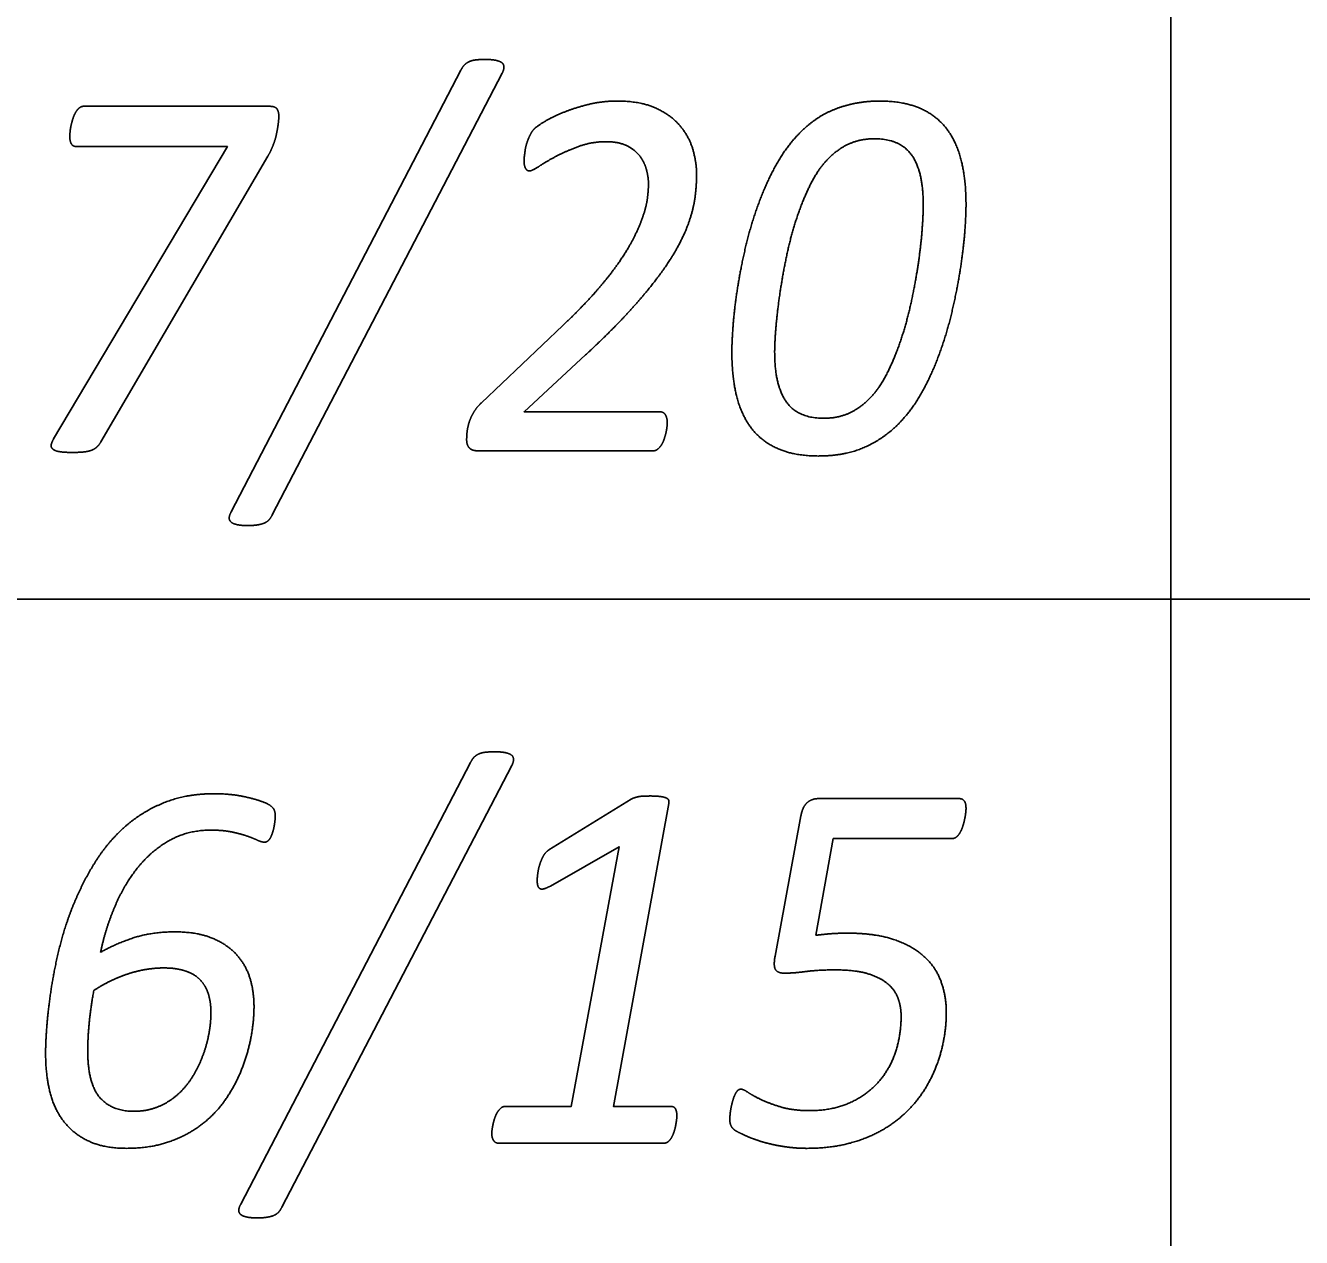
# Model space of a CAD drawing. Extents: x -14196 to 143, y -6096 to 28.
# Drawn here: x 82.6809 to 83.1417, y -8.0594 to -7.6217 of the extents above; entities that cross this region are included whole.
import ezdxf

# ---------------------------------------------------------------- set-up
doc = ezdxf.new("R2010")
doc.units = 0
doc.layers.add('RS_Raster1', color=7, linetype='Continuous')
doc.layers.add('SH_Text', color=7, linetype='Continuous')

msp = doc.modelspace()

# ---------------------------------------------------------------- linework, layer by layer
at = {"layer": 'RS_Raster1'}
for p, q in [((83.09453, -8.32886), (83.09453, -4.30794)), ((81.09453, -7.82886), (94.54453, -7.82886))]:
    msp.add_line(p, q, dxfattribs=at)
at = {"layer": 'SH_Text'}
for p, q in [((82.75521, -7.7973), (82.83814, -7.63783)), ((82.85304, -7.63898), (82.77001, -7.79845)), ((82.70202, -7.65089), (82.76875, -7.65089)), ((82.77238, -7.65445), (82.77238, -7.65445)), ((82.7684, -7.6689), (82.70815, -7.77204)), ((83.00508, -7.68654), (83.00508, -7.68654)), ((83.02052, -7.68635), (83.02052, -7.68635)), ((82.84551, -7.75804), (82.87499, -7.73)), ((82.91265, -7.76517), (82.91265, -7.76517)), ((82.9076, -7.7753), (82.84429, -7.7753)), ((82.75867, -8.0473), (82.8416, -7.88783)), ((82.8565, -7.88898), (82.77346, -8.04845)), ((82.86992, -7.91942), (82.89966, -7.9011)), ((82.9673, -7.90089), (83.01804, -7.90089)), ((82.95156, -7.95784), (82.96092, -7.90714)), ((82.74787, -7.97801), (82.74787, -7.97801)), ((82.76342, -7.97593), (82.76342, -7.97593)), ((83.0134, -7.97794), (83.0134, -7.97794)), ((82.91611, -8.0155), (82.91611, -8.0155)), ((82.91151, -8.0253), (82.85164, -8.0253))]:
    msp.add_line(p, q, dxfattribs=at)
for points in [[(82.69107, -7.77099), (82.75381, -7.66544), (82.69929, -7.66544)], [(82.88313, -7.74068), (82.86095, -7.76122), (82.9099, -7.76122)], [(82.91321, -7.90264), (82.89322, -8.01204), (82.9139, -8.01204)], [(83.01538, -7.91533), (82.97259, -7.91533), (82.96623, -7.95025)], [(82.85413, -8.01204), (82.878, -8.01204), (82.89524, -7.91826), (82.87042, -7.93246)]]:
    msp.add_lwpolyline(points, dxfattribs=at)
for points in [[(82.84128, -7.63471), (82.84229, -7.63427), (82.84371, -7.63413)], [(82.84371, -7.63413), (82.84512, -7.63399), (82.84697, -7.63399)], [(82.84697, -7.63399), (82.8493, -7.63399), (82.85081, -7.63432)], [(82.85081, -7.63432), (82.85233, -7.63466), (82.853, -7.63524)], [(82.83814, -7.63783), (82.83876, -7.63658), (82.83951, -7.63586)], [(82.83951, -7.63586), (82.84026, -7.63514), (82.84128, -7.63471)], [(82.853, -7.63524), (82.85366, -7.63581), (82.85366, -7.63677)], [(82.85366, -7.63677), (82.85366, -7.63774), (82.85304, -7.63898)], [(82.69898, -7.65315), (82.69955, -7.65214), (82.7003, -7.65151)], [(82.7003, -7.65151), (82.70105, -7.65089), (82.70202, -7.65089)], [(82.76875, -7.65089), (82.77114, -7.65089), (82.77176, -7.6519)], [(82.77176, -7.6519), (82.77238, -7.65291), (82.77238, -7.65445)], [(82.87526, -7.65306), (82.87933, -7.65142), (82.88428, -7.65021)], [(82.88428, -7.65021), (82.88924, -7.64901), (82.89455, -7.64901)], [(82.89455, -7.64901), (82.90305, -7.64901), (82.90862, -7.65161)], [(82.90862, -7.65161), (82.9142, -7.6542), (82.91743, -7.65815)], [(82.9723, -7.65233), (82.96854, -7.65392), (82.96531, -7.65632)], [(82.98031, -7.64988), (82.97606, -7.65074), (82.9723, -7.65233)], [(82.98934, -7.64901), (82.98456, -7.64901), (82.98031, -7.64988)], [(83.00365, -7.65151), (82.99773, -7.64901), (82.98934, -7.64901)], [(83.01332, -7.65878), (83.00957, -7.65401), (83.00365, -7.65151)], [(82.69735, -7.65788), (82.69761, -7.65667), (82.69801, -7.65542)], [(82.69801, -7.65542), (82.6984, -7.65417), (82.69898, -7.65315)], [(82.77216, -7.65729), (82.77194, -7.65898), (82.77154, -7.66091)], [(82.77238, -7.65445), (82.77238, -7.65561), (82.77216, -7.65729)], [(82.86446, -7.65922), (82.86544, -7.65816), (82.86831, -7.65643)], [(82.86831, -7.65643), (82.87119, -7.65469), (82.87526, -7.65306)], [(82.96531, -7.65632), (82.96208, -7.65873), (82.95934, -7.66171)], [(82.6969, -7.66188), (82.6969, -7.6613), (82.69699, -7.66019)], [(82.69748, -7.66448), (82.6969, -7.66351), (82.6969, -7.66188)], [(82.69699, -7.66019), (82.69708, -7.65908), (82.69735, -7.65788)], [(82.77154, -7.66091), (82.77114, -7.66283), (82.77034, -7.66491)], [(82.86247, -7.66269), (82.86287, -7.66173), (82.86336, -7.66081)], [(82.86336, -7.66081), (82.86384, -7.6599), (82.86446, -7.65922)], [(82.91743, -7.65815), (82.92066, -7.66209), (82.92195, -7.66671)], [(82.95934, -7.66171), (82.95482, -7.66662), (82.95137, -7.67311)], [(83.0188, -7.67052), (83.01708, -7.66354), (83.01332, -7.65878)], [(82.69929, -7.66544), (82.69805, -7.66544), (82.69748, -7.66448)], [(82.77034, -7.66491), (82.76955, -7.66698), (82.7684, -7.6689)], [(82.86132, -7.66683), (82.86146, -7.66577), (82.86177, -7.66471)], [(82.86177, -7.66471), (82.86208, -7.66365), (82.86247, -7.66269)], [(82.88091, -7.66531), (82.87631, -7.66695), (82.8726, -7.66891)], [(82.89055, -7.66368), (82.88551, -7.66368), (82.88091, -7.66531)], [(82.8982, -7.66522), (82.89518, -7.66368), (82.89055, -7.66368)], [(82.90287, -7.66905), (82.90122, -7.66675), (82.8982, -7.66522)], [(82.92195, -7.66671), (82.92323, -7.67133), (82.92323, -7.67546)], [(82.97028, -7.67032), (82.97383, -7.66657), (82.97803, -7.6646)], [(82.97803, -7.6646), (82.98224, -7.66263), (82.98747, -7.66263)], [(82.98747, -7.66263), (82.99668, -7.66263), (83.00088, -7.66848)], [(82.86093, -7.67049), (82.86093, -7.66972), (82.86106, -7.6688)], [(82.86146, -7.67328), (82.86093, -7.67232), (82.86093, -7.67049)], [(82.86106, -7.6688), (82.86119, -7.66789), (82.86132, -7.66683)], [(82.8726, -7.66891), (82.86888, -7.67088), (82.86636, -7.67256)], [(82.90518, -7.67399), (82.90451, -7.67135), (82.90287, -7.66905)], [(82.96399, -7.67984), (82.96674, -7.67416), (82.97028, -7.67032)], [(83.00088, -7.66848), (83.00508, -7.67434), (83.00508, -7.68654)], [(83.02052, -7.68635), (83.02052, -7.67749), (83.0188, -7.67052)], [(82.86286, -7.67425), (82.86198, -7.67425), (82.86146, -7.67328)], [(82.86636, -7.67256), (82.86384, -7.67425), (82.86286, -7.67425)], [(82.90585, -7.67892), (82.90585, -7.67662), (82.90518, -7.67399)], [(82.92323, -7.67546), (82.92323, -7.67941), (82.9227, -7.68354)], [(82.95137, -7.67311), (82.94792, -7.67961), (82.94531, -7.68687)], [(82.90549, -7.68397), (82.90585, -7.68114), (82.90585, -7.67892)], [(82.95912, -7.6921), (82.96125, -7.68551), (82.96399, -7.67984)], [(82.90399, -7.69027), (82.90514, -7.68681), (82.90549, -7.68397)], [(82.9227, -7.68354), (82.92217, -7.68768), (82.92062, -7.69225)], [(82.94531, -7.68687), (82.9427, -7.69414), (82.94093, -7.70169)], [(83.00508, -7.68654), (83.00508, -7.6899), (83.00468, -7.69529)], [(83.02004, -7.69669), (83.02052, -7.69058), (83.02052, -7.68635)], [(82.90079, -7.69792), (82.90283, -7.69374), (82.90399, -7.69027)], [(82.92062, -7.69225), (82.91907, -7.69682), (82.91628, -7.70191)], [(82.95558, -7.70566), (82.957, -7.69869), (82.95912, -7.6921)], [(82.89534, -7.70706), (82.89875, -7.7021), (82.90079, -7.69792)], [(83.00468, -7.69529), (83.00429, -7.70067), (83.00336, -7.70712)], [(83.01845, -7.70987), (83.01955, -7.7028), (83.02004, -7.69669)], [(82.91628, -7.70191), (82.91349, -7.70701), (82.90902, -7.71293)], [(82.94093, -7.70169), (82.93916, -7.70925), (82.93805, -7.71632)], [(82.88692, -7.71773), (82.89193, -7.71201), (82.89534, -7.70706)], [(82.95323, -7.71912), (82.95416, -7.71263), (82.95558, -7.70566)], [(83.00336, -7.70712), (83.00243, -7.71356), (83.00097, -7.72053)], [(83.01557, -7.72455), (83.01734, -7.71694), (83.01845, -7.70987)], [(82.90902, -7.71293), (82.90455, -7.71884), (82.89822, -7.72572)], [(82.93805, -7.71632), (82.93695, -7.72339), (82.93646, -7.7295)], [(82.87499, -7.73), (82.88191, -7.72346), (82.88692, -7.71773)], [(82.95186, -7.73095), (82.9523, -7.72561), (82.95323, -7.71912)], [(83.00097, -7.72053), (82.99951, -7.7275), (82.99738, -7.73409)], [(82.89822, -7.72572), (82.89189, -7.7326), (82.88313, -7.74068)], [(83.01124, -7.73936), (83.0138, -7.73215), (83.01557, -7.72455)], [(82.93646, -7.7295), (82.93597, -7.73561), (82.93597, -7.73984)], [(82.95142, -7.73965), (82.95142, -7.73629), (82.95186, -7.73095)], [(82.99738, -7.73409), (82.99526, -7.74068), (82.99247, -7.7464)], [(82.93597, -7.73984), (82.93597, -7.74879), (82.93774, -7.75577)], [(82.95568, -7.75771), (82.95142, -7.75185), (82.95142, -7.73965)], [(83.00518, -7.75312), (83.00867, -7.74658), (83.01124, -7.73936)], [(82.99247, -7.7464), (82.98969, -7.75212), (82.98624, -7.75587)], [(82.99718, -7.76448), (83.00169, -7.75967), (83.00518, -7.75312)], [(82.84259, -7.76166), (82.84365, -7.75978), (82.84551, -7.75804)], [(82.93774, -7.75577), (82.93951, -7.76275), (82.94332, -7.76751)], [(82.96907, -7.76356), (82.95993, -7.76356), (82.95568, -7.75771)], [(82.98624, -7.75587), (82.98279, -7.75962), (82.97858, -7.76159)], [(82.84099, -7.76537), (82.84152, -7.76354), (82.84259, -7.76166)], [(82.9099, -7.76122), (82.91141, -7.76122), (82.91203, -7.76242)], [(82.91203, -7.76242), (82.91265, -7.76363), (82.91265, -7.76517)], [(82.97858, -7.76159), (82.97438, -7.76356), (82.96907, -7.76356)], [(82.84033, -7.76875), (82.84046, -7.7672), (82.84099, -7.76537)], [(82.91252, -7.76681), (82.91239, -7.76787), (82.91212, -7.76898)], [(82.91265, -7.76517), (82.91265, -7.76575), (82.91252, -7.76681)], [(82.94332, -7.76751), (82.94712, -7.77227), (82.95305, -7.77473)], [(82.98458, -7.77372), (82.99196, -7.77025), (82.99718, -7.76448)], [(82.69019, -7.7731), (82.69036, -7.77224), (82.69107, -7.77099)], [(82.70815, -7.77204), (82.70744, -7.77329), (82.7066, -7.77401)], [(82.8402, -7.77125), (82.8402, -7.77029), (82.84033, -7.76875)], [(82.84042, -7.77294), (82.8402, -7.77222), (82.8402, -7.77125)], [(82.91146, -7.77125), (82.91106, -7.77241), (82.91048, -7.77328)], [(82.91212, -7.76898), (82.91185, -7.77009), (82.91146, -7.77125)], [(82.69072, -7.77464), (82.69001, -7.77397), (82.69019, -7.7731)], [(82.6931, -7.7756), (82.69143, -7.77531), (82.69072, -7.77464)], [(82.69778, -7.77589), (82.69478, -7.77589), (82.6931, -7.7756)], [(82.70172, -7.77574), (82.70008, -7.77589), (82.69778, -7.77589)], [(82.70456, -7.77517), (82.70336, -7.7756), (82.70172, -7.77574)], [(82.7066, -7.77401), (82.70575, -7.77473), (82.70456, -7.77517)], [(82.84109, -7.77419), (82.84064, -7.77366), (82.84042, -7.77294)], [(82.84233, -7.77501), (82.84153, -7.77472), (82.84109, -7.77419)], [(82.84429, -7.7753), (82.84313, -7.7753), (82.84233, -7.77501)], [(82.9092, -7.77472), (82.90849, -7.7753), (82.9076, -7.7753)], [(82.91048, -7.77328), (82.90991, -7.77414), (82.9092, -7.77472)], [(82.95305, -7.77473), (82.95898, -7.77718), (82.96729, -7.77718)], [(82.96729, -7.77718), (82.9772, -7.77718), (82.98458, -7.77372)], [(82.75446, -7.79946), (82.75451, -7.79855), (82.75521, -7.7973)], [(82.75508, -7.801), (82.75442, -7.80037), (82.75446, -7.79946)], [(82.77001, -7.79845), (82.76939, -7.7997), (82.76864, -7.80042)], [(82.75726, -7.80196), (82.75575, -7.80162), (82.75508, -7.801)], [(82.76117, -7.8023), (82.75877, -7.8023), (82.75726, -7.80196)], [(82.7644, -7.8021), (82.76303, -7.8023), (82.76117, -7.8023)], [(82.76683, -7.80153), (82.76577, -7.80191), (82.7644, -7.8021)], [(82.76864, -7.80042), (82.76789, -7.80114), (82.76683, -7.80153)], [(82.8416, -7.88783), (82.84222, -7.88658), (82.84297, -7.88586)], [(82.84297, -7.88586), (82.84372, -7.88514), (82.84473, -7.88471)], [(82.84473, -7.88471), (82.84575, -7.88427), (82.84716, -7.88413)], [(82.84716, -7.88413), (82.84858, -7.88399), (82.85043, -7.88399)], [(82.85043, -7.88399), (82.85275, -7.88399), (82.85427, -7.88432)], [(82.85427, -7.88432), (82.85579, -7.88466), (82.85645, -7.88524)], [(82.85645, -7.88524), (82.85712, -7.88581), (82.85712, -7.88677)], [(82.85712, -7.88677), (82.85712, -7.88774), (82.8565, -7.88898)], [(82.74901, -7.89913), (82.73901, -7.89913), (82.73101, -7.90235)], [(82.75943, -7.90009), (82.75477, -7.89913), (82.74901, -7.89913)], [(82.76745, -7.90239), (82.76408, -7.90105), (82.75943, -7.90009)], [(82.89966, -7.9011), (82.90011, -7.90081), (82.90068, -7.90062)], [(82.90068, -7.90062), (82.90126, -7.90043), (82.90206, -7.90024)], [(82.90206, -7.90024), (82.90286, -7.90004), (82.90397, -7.9)], [(82.90397, -7.9), (82.90508, -7.89995), (82.90659, -7.89995)], [(82.90659, -7.89995), (82.90879, -7.89995), (82.91016, -7.90014)], [(82.91016, -7.90014), (82.91153, -7.90033), (82.91228, -7.90067)], [(82.91228, -7.90067), (82.91303, -7.90101), (82.91316, -7.90154)], [(82.91316, -7.90154), (82.9133, -7.90207), (82.91321, -7.90264)], [(82.96309, -7.90243), (82.96473, -7.90089), (82.9673, -7.90089)], [(83.01804, -7.90089), (83.01928, -7.90089), (83.0199, -7.90175)], [(82.73101, -7.90235), (82.72301, -7.90557), (82.71686, -7.91101)], [(82.77033, -7.90436), (82.76958, -7.90336), (82.76745, -7.90239)], [(82.77109, -7.9071), (82.77109, -7.90537), (82.77033, -7.90436)], [(82.96092, -7.90714), (82.96145, -7.90397), (82.96309, -7.90243)], [(83.0199, -7.90175), (83.02052, -7.90262), (83.02052, -7.90445)], [(83.02039, -7.90618), (83.02026, -7.90724), (83.01999, -7.90849)], [(83.02052, -7.90445), (83.02052, -7.90512), (83.02039, -7.90618)], [(82.77024, -7.91277), (82.77055, -7.91172), (82.77073, -7.91066)], [(82.77073, -7.91066), (82.77091, -7.9096), (82.771, -7.90869)], [(82.771, -7.90869), (82.77109, -7.90778), (82.77109, -7.9071)], [(83.01999, -7.90849), (83.01973, -7.90974), (83.01933, -7.91095)], [(82.71686, -7.91101), (82.71071, -7.91645), (82.7062, -7.92361)], [(82.73301, -7.91594), (82.73955, -7.91227), (82.74787, -7.91227)], [(82.74787, -7.91227), (82.7522, -7.91227), (82.75543, -7.91295)], [(82.75543, -7.91295), (82.75866, -7.91363), (82.76096, -7.91444)], [(82.76096, -7.91444), (82.76326, -7.91526), (82.76472, -7.91594)], [(82.76854, -7.91609), (82.76912, -7.91556), (82.76952, -7.9147)], [(82.76952, -7.9147), (82.76992, -7.91383), (82.77024, -7.91277)], [(83.01711, -7.9147), (83.01636, -7.91533), (83.01538, -7.91533)], [(83.0184, -7.91311), (83.01787, -7.91407), (83.01711, -7.9147)], [(83.01933, -7.91095), (83.01893, -7.91215), (83.0184, -7.91311)], [(82.72156, -7.92567), (82.72647, -7.9196), (82.73301, -7.91594)], [(82.76472, -7.91594), (82.76618, -7.91662), (82.76715, -7.91662)], [(82.76715, -7.91662), (82.76796, -7.91662), (82.76854, -7.91609)], [(82.86789, -7.92162), (82.86868, -7.92018), (82.86992, -7.91942)], [(82.7062, -7.92361), (82.70169, -7.93078), (82.69846, -7.93862)], [(82.8659, -7.92781), (82.86612, -7.92623), (82.86661, -7.92465)], [(82.86661, -7.92465), (82.86709, -7.92306), (82.86789, -7.92162)], [(82.71325, -7.93969), (82.71665, -7.93174), (82.72156, -7.92567)], [(82.86568, -7.93045), (82.86568, -7.92939), (82.8659, -7.92781)], [(82.8659, -7.93237), (82.86568, -7.9316), (82.86568, -7.93045)], [(82.86669, -7.93342), (82.86612, -7.93313), (82.8659, -7.93237)], [(82.86814, -7.93347), (82.86726, -7.93371), (82.86669, -7.93342)], [(82.87042, -7.93246), (82.86901, -7.93323), (82.86814, -7.93347)], [(82.69846, -7.93862), (82.69523, -7.94646), (82.69324, -7.95449)], [(82.70799, -7.95641), (82.70984, -7.94764), (82.71325, -7.93969)], [(82.71978, -7.95122), (82.71311, -7.95343), (82.70799, -7.95641)], [(82.73484, -7.94901), (82.72645, -7.94901), (82.71978, -7.95122)], [(82.74793, -7.95113), (82.74256, -7.94901), (82.73484, -7.94901)], [(82.75676, -7.95685), (82.7533, -7.95324), (82.74793, -7.95113)], [(82.96623, -7.95025), (82.96933, -7.94986), (82.97194, -7.94967)], [(82.97194, -7.94967), (82.97455, -7.94948), (82.97783, -7.94948)], [(82.97783, -7.94948), (82.98756, -7.94948), (82.99433, -7.95174)], [(82.99433, -7.95174), (83.0011, -7.954), (83.00534, -7.95785)], [(82.69324, -7.95449), (82.69125, -7.96253), (82.69015, -7.96989)], [(82.76182, -7.96536), (82.76022, -7.96045), (82.75676, -7.95685)], [(82.95173, -7.96266), (82.95094, -7.96141), (82.95156, -7.95784)], [(83.00534, -7.95785), (83.00959, -7.96169), (83.01149, -7.96693)], [(82.71125, -7.96692), (82.71426, -7.96542), (82.71753, -7.96431)], [(82.71753, -7.96431), (82.7208, -7.9632), (82.7242, -7.96262)], [(82.7242, -7.96262), (82.7276, -7.96204), (82.73087, -7.96204)], [(82.73087, -7.96204), (82.73541, -7.96204), (82.7387, -7.96315)], [(82.7387, -7.96315), (82.742, -7.96425), (82.744, -7.96637)], [(82.76342, -7.97593), (82.76342, -7.97026), (82.76182, -7.96536)], [(82.95491, -7.96392), (82.95253, -7.96392), (82.95173, -7.96266)], [(82.96274, -7.96333), (82.95836, -7.96392), (82.95491, -7.96392)], [(82.97349, -7.96274), (82.96712, -7.96274), (82.96274, -7.96333)], [(82.98481, -7.96404), (82.9803, -7.96274), (82.97349, -7.96274)], [(82.9921, -7.96765), (82.98931, -7.96534), (82.98481, -7.96404)], [(82.69015, -7.96989), (82.68904, -7.97725), (82.6886, -7.98321)], [(82.70387, -7.98218), (82.70436, -7.9768), (82.70559, -7.97016)], [(82.70559, -7.97016), (82.70825, -7.96842), (82.71125, -7.96692)], [(82.744, -7.96637), (82.746, -7.96848), (82.74694, -7.97147)], [(82.99599, -7.97304), (82.99488, -7.96996), (82.9921, -7.96765)], [(83.01149, -7.96693), (83.0134, -7.97217), (83.0134, -7.97794)], [(82.74694, -7.97147), (82.74787, -7.97445), (82.74787, -7.97801)], [(82.99709, -7.97948), (82.99709, -7.97612), (82.99599, -7.97304)], [(82.74787, -7.97801), (82.74787, -7.98176), (82.74712, -7.98585)], [(82.76231, -7.98713), (82.76342, -7.98122), (82.76342, -7.97593)], [(82.99506, -7.99243), (82.99709, -7.98632), (82.99709, -7.97948)], [(83.0134, -7.97794), (83.0134, -7.9841), (83.01203, -7.99016)], [(82.6886, -7.98321), (82.68816, -7.98918), (82.68816, -7.99293)], [(82.70338, -7.99189), (82.70338, -7.98757), (82.70387, -7.98218)], [(82.74712, -7.98585), (82.74636, -7.98994), (82.74485, -7.99393)], [(82.75894, -7.99872), (82.76121, -7.99305), (82.76231, -7.98713)], [(82.68816, -7.99293), (82.68816, -8.00043), (82.6897, -8.00673)], [(82.70767, -8.00876), (82.70338, -8.00371), (82.70338, -7.99189)], [(82.98891, -8.00321), (82.99302, -7.99854), (82.99506, -7.99243)], [(83.01203, -7.99016), (83.01065, -7.99622), (83.00795, -8.0017)], [(82.74485, -7.99393), (82.74334, -7.99792), (82.74108, -8.00153)], [(82.74108, -8.00153), (82.73881, -8.00514), (82.7357, -8.00788)], [(82.75314, -8.00954), (82.75668, -8.00439), (82.75894, -7.99872)], [(83.00795, -8.0017), (83.00526, -8.00718), (83.0011, -8.01184)], [(82.6897, -8.00673), (82.69125, -8.01304), (82.69479, -8.01756)], [(82.93689, -8.00823), (82.93733, -8.00717), (82.9379, -8.00649)], [(82.9379, -8.00649), (82.93847, -8.00582), (82.93926, -8.00582)], [(82.93926, -8.00582), (82.94014, -8.00582), (82.94191, -8.00703)], [(82.94191, -8.00703), (82.94368, -8.00824), (82.94664, -8.00964)], [(82.97857, -8.01072), (82.9848, -8.00788), (82.98891, -8.00321)], [(82.72007, -8.0138), (82.71195, -8.0138), (82.70767, -8.00876)], [(82.72869, -8.01221), (82.72478, -8.0138), (82.72007, -8.0138)], [(82.7357, -8.00788), (82.7326, -8.01062), (82.72869, -8.01221)], [(82.74445, -8.01862), (82.74959, -8.01468), (82.75314, -8.00954)], [(82.85254, -8.01266), (82.85324, -8.01204), (82.85413, -8.01204)], [(82.9139, -8.01204), (82.91513, -8.01204), (82.91562, -8.01295)], [(82.93561, -8.01291), (82.93583, -8.0117), (82.93614, -8.0105)], [(82.93614, -8.0105), (82.93645, -8.00929), (82.93689, -8.00823)], [(82.94664, -8.00964), (82.9496, -8.01105), (82.95389, -8.01231)], [(82.96411, -8.01356), (82.97233, -8.01356), (82.97857, -8.01072)], [(83.0011, -8.01184), (82.99694, -8.01651), (82.99137, -8.01992)], [(82.84975, -8.01838), (82.84997, -8.01732), (82.85037, -8.01617)], [(82.85037, -8.01617), (82.85077, -8.01502), (82.8513, -8.01415)], [(82.8513, -8.01415), (82.85183, -8.01329), (82.85254, -8.01266)], [(82.91562, -8.01295), (82.91611, -8.01387), (82.91611, -8.0155)], [(82.91611, -8.0155), (82.91611, -8.01608), (82.91597, -8.01708)], [(82.93522, -8.01672), (82.93522, -8.01614), (82.93531, -8.01512)], [(82.93578, -8.01927), (82.93522, -8.01826), (82.93522, -8.01672)], [(82.93531, -8.01512), (82.93539, -8.01411), (82.93561, -8.01291)], [(82.95389, -8.01231), (82.95818, -8.01356), (82.96411, -8.01356)], [(82.69479, -8.01756), (82.69832, -8.02208), (82.70385, -8.02463)], [(82.73262, -8.02487), (82.73931, -8.02256), (82.74445, -8.01862)], [(82.84927, -8.02175), (82.84927, -8.02127), (82.8494, -8.02035)], [(82.8494, -8.02035), (82.84953, -8.01944), (82.84975, -8.01838)], [(82.91504, -8.02136), (82.91469, -8.02242), (82.91416, -8.02333)], [(82.91562, -8.0192), (82.9154, -8.0203), (82.91504, -8.02136)], [(82.91597, -8.01708), (82.91584, -8.01809), (82.91562, -8.0192)], [(82.93757, -8.02096), (82.93635, -8.02028), (82.93578, -8.01927)], [(82.94248, -8.02326), (82.93969, -8.02211), (82.93757, -8.02096)], [(82.99137, -8.01992), (82.98579, -8.02333), (82.97876, -8.02526)], [(82.70385, -8.02463), (82.70937, -8.02718), (82.71742, -8.02718)], [(82.71742, -8.02718), (82.72593, -8.02718), (82.73262, -8.02487)], [(82.84992, -8.02434), (82.84927, -8.02338), (82.84927, -8.02175)], [(82.85164, -8.0253), (82.85058, -8.0253), (82.84992, -8.02434)], [(82.91297, -8.02477), (82.9123, -8.0253), (82.91151, -8.0253)], [(82.91416, -8.02333), (82.91363, -8.02425), (82.91297, -8.02477)], [(82.94854, -8.02527), (82.94527, -8.0244), (82.94248, -8.02326)], [(82.95553, -8.02665), (82.95181, -8.02613), (82.94854, -8.02527)], [(82.97876, -8.02526), (82.97172, -8.02718), (82.96314, -8.02718)], [(82.96314, -8.02718), (82.95925, -8.02718), (82.95553, -8.02665)], [(82.75792, -8.04946), (82.75796, -8.04855), (82.75867, -8.0473)], [(82.77346, -8.04845), (82.77284, -8.0497), (82.77209, -8.05042)], [(82.75854, -8.051), (82.75787, -8.05037), (82.75792, -8.04946)], [(82.76071, -8.05196), (82.7592, -8.05162), (82.75854, -8.051)], [(82.76463, -8.0523), (82.76222, -8.0523), (82.76071, -8.05196)], [(82.76785, -8.0521), (82.76648, -8.0523), (82.76463, -8.0523)], [(82.77028, -8.05153), (82.76922, -8.05191), (82.76785, -8.0521)], [(82.77209, -8.05042), (82.77134, -8.05114), (82.77028, -8.05153)]]:
    msp.add_open_spline(points, degree=2, dxfattribs=at)

doc.saveas('drawing.dxf')
